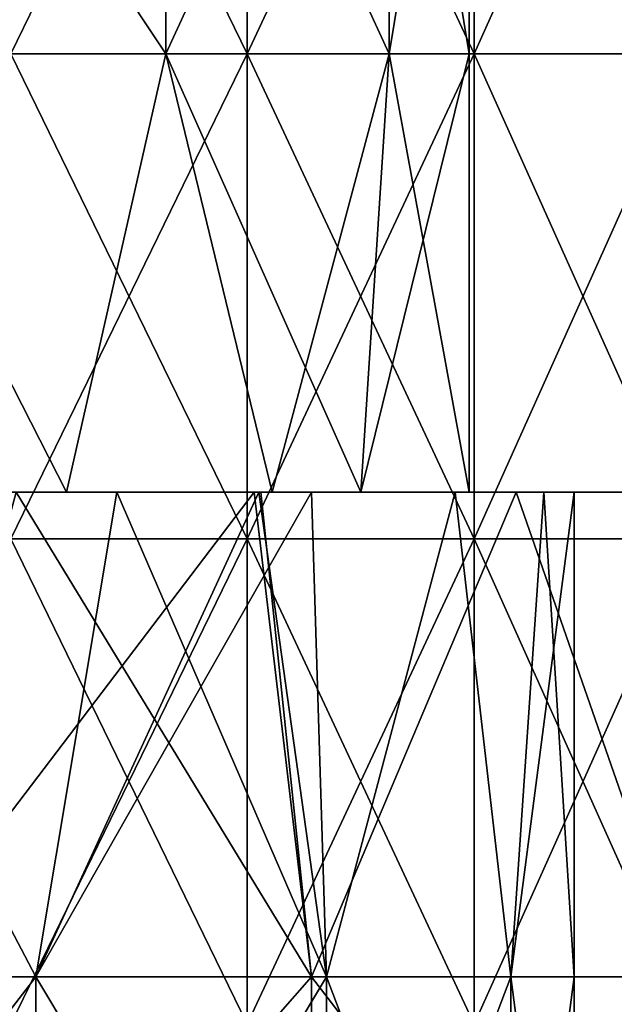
# Model space of a CAD drawing. Header units: inches. Extents: x -3.56 to 3.56, y -0.38 to 0.62.
# Tile 263 of 275: x 3.08 to 3.17, y 0.1 to 0.27. Entities that reach past the tile are written whole.
import ezdxf

# ---------------------------------------------------------------- set-up
doc = ezdxf.new("R2010")
doc.units = ezdxf.units.IN
doc.header["$LTSCALE"] = 65.185185
doc.header["$MEASUREMENT"] = 0
for name, color, linetype in [('11', 7, 'CONTINUOUS'), ('32', 7, 'CONTINUOUS'), ('33', 7, 'CONTINUOUS'), ('38', 7, 'CONTINUOUS'), ('39', 7, 'CONTINUOUS'), ('42', 7, 'CONTINUOUS'), ('43', 7, 'CONTINUOUS'), ('8', 7, 'CONTINUOUS')]:
    doc.layers.add(name, color=color, linetype=linetype)

msp = doc.modelspace()

# ---------------------------------------------------------------- linework, layer by layer
at = {"layer": '11', "color": 13, "linetype": 'Continuous', "true_color": 0xd67263}
for points in [[(3.07402, 0.25984, 1.8005), (3.11302, 0.25984, 1.7322), (3.07402, 0.33992, 1.8005), (3.07402, 0.25984, 1.8005)], [(3.07402, 0.33992, 1.8005), (3.11302, 0.25984, 1.7322), (3.11302, 0.33992, 1.7322), (3.07402, 0.33992, 1.8005)], [(3.11302, 0.25984, -1.7322), (3.07402, 0.25984, -1.8005), (3.11302, 0.33992, -1.7322), (3.11302, 0.25984, -1.7322)], [(3.11302, 0.33992, -1.7322), (3.07402, 0.25984, -1.8005), (3.07402, 0.33992, -1.8005), (3.11302, 0.33992, -1.7322)], [(3.11302, 0.25984, 1.7322), (3.1505, 0.25984, 1.66306), (3.11302, 0.33992, 1.7322), (3.11302, 0.25984, 1.7322)], [(3.11302, 0.33992, 1.7322), (3.1505, 0.25984, 1.66306), (3.1505, 0.33992, 1.66306), (3.11302, 0.33992, 1.7322)], [(3.1505, 0.25984, -1.66306), (3.11302, 0.25984, -1.7322), (3.1505, 0.33992, -1.66306), (3.1505, 0.25984, -1.66306)], [(3.1505, 0.33992, -1.66306), (3.11302, 0.25984, -1.7322), (3.11302, 0.33992, -1.7322), (3.1505, 0.33992, -1.66306)], [(3.1505, 0.25984, 1.66306), (3.18644, 0.25984, 1.59311), (3.1505, 0.33992, 1.66306), (3.1505, 0.25984, 1.66306)], [(3.1505, 0.33992, 1.66306), (3.18644, 0.25984, 1.59311), (3.18644, 0.33992, 1.59311), (3.1505, 0.33992, 1.66306)], [(3.18644, 0.25984, -1.59311), (3.1505, 0.25984, -1.66306), (3.18644, 0.33992, -1.59311), (3.18644, 0.25984, -1.59311)], [(3.18644, 0.33992, -1.59311), (3.1505, 0.25984, -1.66306), (3.1505, 0.33992, -1.66306), (3.18644, 0.33992, -1.59311)], [(3.07402, 0.17976, 1.8005), (3.11302, 0.17976, 1.7322), (3.07402, 0.25984, 1.8005), (3.07402, 0.17976, 1.8005)], [(3.07402, 0.25984, 1.8005), (3.11302, 0.17976, 1.7322), (3.11302, 0.25984, 1.7322), (3.07402, 0.25984, 1.8005)], [(3.11302, 0.17976, -1.7322), (3.07402, 0.17976, -1.8005), (3.11302, 0.25984, -1.7322), (3.11302, 0.17976, -1.7322)], [(3.11302, 0.25984, -1.7322), (3.07402, 0.17976, -1.8005), (3.07402, 0.25984, -1.8005), (3.11302, 0.25984, -1.7322)], [(3.11302, 0.17976, 1.7322), (3.1505, 0.17976, 1.66306), (3.11302, 0.25984, 1.7322), (3.11302, 0.17976, 1.7322)], [(3.11302, 0.25984, 1.7322), (3.1505, 0.17976, 1.66306), (3.1505, 0.25984, 1.66306), (3.11302, 0.25984, 1.7322)], [(3.1505, 0.17976, -1.66306), (3.11302, 0.17976, -1.7322), (3.1505, 0.25984, -1.66306), (3.1505, 0.17976, -1.66306)], [(3.1505, 0.25984, -1.66306), (3.11302, 0.17976, -1.7322), (3.11302, 0.25984, -1.7322), (3.1505, 0.25984, -1.66306)], [(3.1505, 0.17976, 1.66306), (3.18644, 0.17976, 1.59311), (3.1505, 0.25984, 1.66306), (3.1505, 0.17976, 1.66306)], [(3.1505, 0.25984, 1.66306), (3.18644, 0.17976, 1.59311), (3.18644, 0.25984, 1.59311), (3.1505, 0.25984, 1.66306)], [(3.18644, 0.17976, -1.59311), (3.1505, 0.17976, -1.66306), (3.18644, 0.25984, -1.59311), (3.18644, 0.17976, -1.59311)], [(3.18644, 0.25984, -1.59311), (3.1505, 0.17976, -1.66306), (3.1505, 0.25984, -1.66306), (3.18644, 0.25984, -1.59311)], [(3.07402, 0.09968, 1.8005), (3.11302, 0.09968, 1.7322), (3.07402, 0.17976, 1.8005), (3.07402, 0.09968, 1.8005)], [(3.07402, 0.17976, 1.8005), (3.11302, 0.09968, 1.7322), (3.11302, 0.17976, 1.7322), (3.07402, 0.17976, 1.8005)], [(3.11302, 0.09968, -1.7322), (3.07402, 0.09968, -1.8005), (3.11302, 0.17976, -1.7322), (3.11302, 0.09968, -1.7322)], [(3.11302, 0.17976, -1.7322), (3.07402, 0.09968, -1.8005), (3.07402, 0.17976, -1.8005), (3.11302, 0.17976, -1.7322)], [(3.11302, 0.09968, 1.7322), (3.1505, 0.09968, 1.66306), (3.11302, 0.17976, 1.7322), (3.11302, 0.09968, 1.7322)], [(3.11302, 0.17976, 1.7322), (3.1505, 0.09968, 1.66306), (3.1505, 0.17976, 1.66306), (3.11302, 0.17976, 1.7322)], [(3.1505, 0.09968, -1.66306), (3.11302, 0.09968, -1.7322), (3.1505, 0.17976, -1.66306), (3.1505, 0.09968, -1.66306)], [(3.1505, 0.17976, -1.66306), (3.11302, 0.09968, -1.7322), (3.11302, 0.17976, -1.7322), (3.1505, 0.17976, -1.66306)], [(3.1505, 0.09968, 1.66306), (3.18644, 0.09968, 1.59311), (3.1505, 0.17976, 1.66306), (3.1505, 0.09968, 1.66306)], [(3.1505, 0.17976, 1.66306), (3.18644, 0.09968, 1.59311), (3.18644, 0.17976, 1.59311), (3.1505, 0.17976, 1.66306)], [(3.18644, 0.09968, -1.59311), (3.1505, 0.09968, -1.66306), (3.18644, 0.17976, -1.59311), (3.18644, 0.09968, -1.59311)], [(3.18644, 0.17976, -1.59311), (3.1505, 0.09968, -1.66306), (3.1505, 0.17976, -1.66306), (3.18644, 0.17976, -1.59311)]]:
    msp.add_3dface(points, dxfattribs=at)
at = {"layer": '32', "color": 13, "linetype": 'Continuous', "true_color": 0xd67263}
for points in [[(3.04626, 0.25984, -1.22764), (3.09959, 0.25984, -1.20196), (3.04626, 0.33992, -1.22764), (3.04626, 0.25984, -1.22764)], [(3.04626, 0.33992, -1.22764), (3.09959, 0.25984, -1.20196), (3.09959, 0.33992, -1.20196), (3.04626, 0.33992, -1.22764)], [(3.09959, 0.25984, -1.20196), (3.13649, 0.25984, -1.15568), (3.09959, 0.33992, -1.20196), (3.09959, 0.25984, -1.20196)], [(3.09959, 0.33992, -1.20196), (3.13649, 0.25984, -1.15568), (3.13649, 0.33992, -1.15568), (3.09959, 0.33992, -1.20196)], [(3.13649, 0.25984, -1.15568), (3.14966, 0.25984, -1.09798), (3.13649, 0.33992, -1.15568), (3.13649, 0.25984, -1.15568)], [(3.13649, 0.33992, -1.15568), (3.14966, 0.25984, -1.09798), (3.14966, 0.33992, -1.09798), (3.13649, 0.33992, -1.15568)], [(3.08319, 0.1875, -1.21311), (3.04626, 0.25984, -1.22764), (3.03473, 0.1875, -1.22971), (3.08319, 0.1875, -1.21311)], [(3.09959, 0.25984, -1.20196), (3.04626, 0.25984, -1.22764), (3.08319, 0.1875, -1.21311), (3.09959, 0.25984, -1.20196)], [(3.11716, 0.1875, -1.18506), (3.09959, 0.25984, -1.20196), (3.08319, 0.1875, -1.21311), (3.11716, 0.1875, -1.18506)], [(3.13649, 0.25984, -1.15568), (3.09959, 0.25984, -1.20196), (3.1318, 0.1875, -1.16451), (3.13649, 0.25984, -1.15568)], [(3.1318, 0.1875, -1.16451), (3.09959, 0.25984, -1.20196), (3.11716, 0.1875, -1.18506), (3.1318, 0.1875, -1.16451)], [(3.14966, 0.1875, -1.09798), (3.13649, 0.25984, -1.15568), (3.1318, 0.1875, -1.16451), (3.14966, 0.1875, -1.09798)], [(3.14966, 0.25984, -1.09798), (3.13649, 0.25984, -1.15568), (3.14966, 0.1875, -1.09798), (3.14966, 0.25984, -1.09798)]]:
    msp.add_3dface(points, dxfattribs=at)
at = {"layer": '33', "color": 13, "linetype": 'Continuous', "true_color": 0xd67263}
for points in [[(3.09959, 0.25984, -0.99399), (3.04626, 0.25984, -0.96831), (3.09959, 0.33992, -0.99399), (3.09959, 0.25984, -0.99399)], [(3.09959, 0.33992, -0.99399), (3.04626, 0.25984, -0.96831), (3.04626, 0.33992, -0.96831), (3.09959, 0.33992, -0.99399)], [(3.13649, 0.25984, -1.04027), (3.09959, 0.25984, -0.99399), (3.13649, 0.33992, -1.04027), (3.13649, 0.25984, -1.04027)], [(3.13649, 0.33992, -1.04027), (3.09959, 0.25984, -0.99399), (3.09959, 0.33992, -0.99399), (3.13649, 0.33992, -1.04027)], [(3.14966, 0.33992, -1.09798), (3.14966, 0.25984, -1.09798), (3.13649, 0.25984, -1.04027), (3.14966, 0.33992, -1.09798)], [(3.14966, 0.33992, -1.09798), (3.13649, 0.25984, -1.04027), (3.13649, 0.33992, -1.04027), (3.14966, 0.33992, -1.09798)], [(3.03473, 0.1875, -0.96624), (3.04626, 0.25984, -0.96831), (3.08319, 0.1875, -0.98284), (3.03473, 0.1875, -0.96624)], [(3.04626, 0.25984, -0.96831), (3.09959, 0.25984, -0.99399), (3.08319, 0.1875, -0.98284), (3.04626, 0.25984, -0.96831)], [(3.08319, 0.1875, -0.98284), (3.09959, 0.25984, -0.99399), (3.11716, 0.1875, -1.01089), (3.08319, 0.1875, -0.98284)], [(3.09959, 0.25984, -0.99399), (3.13649, 0.25984, -1.04027), (3.11716, 0.1875, -1.01089), (3.09959, 0.25984, -0.99399)], [(3.11716, 0.1875, -1.01089), (3.13649, 0.25984, -1.04027), (3.1318, 0.1875, -1.03144), (3.11716, 0.1875, -1.01089)], [(3.14966, 0.25984, -1.09798), (3.14966, 0.1875, -1.09798), (3.1318, 0.1875, -1.03144), (3.14966, 0.25984, -1.09798)], [(3.13649, 0.25984, -1.04027), (3.14966, 0.25984, -1.09798), (3.1318, 0.1875, -1.03144), (3.13649, 0.25984, -1.04027)]]:
    msp.add_3dface(points, dxfattribs=at)
at = {"layer": '38', "color": 13, "linetype": 'Continuous', "true_color": 0xd67263}
for points in [[(3.0749, 0.1875, -1.34877), (3.05331, 0.1075, -1.35285), (3.12363, 0.1075, -1.33221), (3.0749, 0.1875, -1.34877)], [(3.11528, 0.1875, -1.33584), (3.0749, 0.1875, -1.34877), (3.12363, 0.1075, -1.33221), (3.11528, 0.1875, -1.33584)], [(3.15743, 0.1875, -1.31354), (3.11528, 0.1875, -1.33584), (3.12363, 0.1075, -1.33221), (3.15743, 0.1875, -1.31354)], [(3.15743, 0.1875, -1.31354), (3.12363, 0.1075, -1.33221), (3.18529, 0.1075, -1.29258), (3.15743, 0.1875, -1.31354)], [(3.19477, 0.1875, -1.28393), (3.15743, 0.1875, -1.31354), (3.18529, 0.1075, -1.29258), (3.19477, 0.1875, -1.28393)], [(3.05331, 0.02742, -1.35285), (3.12363, 0.02742, -1.33221), (3.05331, 0.1075, -1.35285), (3.05331, 0.02742, -1.35285)], [(3.05331, 0.1075, -1.35285), (3.12363, 0.02742, -1.33221), (3.12363, 0.1075, -1.33221), (3.05331, 0.1075, -1.35285)], [(3.12363, 0.02742, -1.33221), (3.18529, 0.02742, -1.29258), (3.12363, 0.1075, -1.33221), (3.12363, 0.02742, -1.33221)], [(3.12363, 0.1075, -1.33221), (3.18529, 0.02742, -1.29258), (3.18529, 0.1075, -1.29258), (3.12363, 0.1075, -1.33221)]]:
    msp.add_3dface(points, dxfattribs=at)
at = {"layer": '39', "color": 13, "linetype": 'Continuous', "true_color": 0xd67263}
for points in [[(3.0749, 0.1875, -0.84718), (3.11415, 0.1875, -0.85965), (3.05331, 0.1075, -0.8431), (3.0749, 0.1875, -0.84718)], [(3.11415, 0.1875, -0.85965), (3.12363, 0.1075, -0.86374), (3.05331, 0.1075, -0.8431), (3.11415, 0.1875, -0.85965)], [(3.11415, 0.1875, -0.85965), (3.15743, 0.1875, -0.88241), (3.12363, 0.1075, -0.86374), (3.11415, 0.1875, -0.85965)], [(3.15743, 0.1875, -0.88241), (3.18529, 0.1075, -0.90337), (3.12363, 0.1075, -0.86374), (3.15743, 0.1875, -0.88241)], [(3.15743, 0.1875, -0.88241), (3.19477, 0.1875, -0.91202), (3.18529, 0.1075, -0.90337), (3.15743, 0.1875, -0.88241)], [(3.12363, 0.02742, -0.86374), (3.05331, 0.02742, -0.8431), (3.12363, 0.1075, -0.86374), (3.12363, 0.02742, -0.86374)], [(3.12363, 0.1075, -0.86374), (3.05331, 0.02742, -0.8431), (3.05331, 0.1075, -0.8431), (3.12363, 0.1075, -0.86374)], [(3.18529, 0.02742, -0.90337), (3.12363, 0.02742, -0.86374), (3.18529, 0.1075, -0.90337), (3.18529, 0.02742, -0.90337)], [(3.18529, 0.1075, -0.90337), (3.12363, 0.02742, -0.86374), (3.12363, 0.1075, -0.86374), (3.18529, 0.1075, -0.90337)]]:
    msp.add_3dface(points, dxfattribs=at)
at = {"layer": '42', "color": 13, "linetype": 'Continuous', "true_color": 0xd67263}
for points in [[(3.03616, 0.1875, 1.13256), (3.01646, 0.1075, 1.12249), (3.07811, 0.1075, 1.16211), (3.03616, 0.1875, 1.13256)], [(3.09149, 0.1875, 1.17459), (3.03616, 0.1875, 1.13256), (3.07811, 0.1075, 1.16211), (3.09149, 0.1875, 1.17459)], [(3.09149, 0.1875, 1.17459), (3.07811, 0.1075, 1.16211), (3.12611, 0.1075, 1.2175), (3.09149, 0.1875, 1.17459)], [(3.11493, 0.1875, 1.20152), (3.09149, 0.1875, 1.17459), (3.12611, 0.1075, 1.2175), (3.11493, 0.1875, 1.20152)], [(3.12362, 0.1875, 1.2137), (3.11493, 0.1875, 1.20152), (3.12611, 0.1075, 1.2175), (3.12362, 0.1875, 1.2137)], [(3.14738, 0.1875, 1.25824), (3.12362, 0.1875, 1.2137), (3.12611, 0.1075, 1.2175), (3.14738, 0.1875, 1.25824)], [(3.14738, 0.1875, 1.25824), (3.12611, 0.1075, 1.2175), (3.15656, 0.1075, 1.28417), (3.14738, 0.1875, 1.25824)], [(3.16197, 0.1875, 1.30621), (3.14738, 0.1875, 1.25824), (3.15656, 0.1075, 1.28417), (3.16197, 0.1875, 1.30621)], [(3.16699, 0.1075, 1.35672), (3.16197, 0.1875, 1.30621), (3.15656, 0.1075, 1.28417), (3.16699, 0.1075, 1.35672)], [(3.16699, 0.1875, 1.35672), (3.16197, 0.1875, 1.30621), (3.16699, 0.1075, 1.35672), (3.16699, 0.1875, 1.35672)], [(3.01646, 0.02742, 1.12249), (3.07811, 0.02742, 1.16211), (3.01646, 0.1075, 1.12249), (3.01646, 0.02742, 1.12249)], [(3.01646, 0.1075, 1.12249), (3.07811, 0.02742, 1.16211), (3.07811, 0.1075, 1.16211), (3.01646, 0.1075, 1.12249)], [(3.07811, 0.02742, 1.16211), (3.12611, 0.02742, 1.2175), (3.07811, 0.1075, 1.16211), (3.07811, 0.02742, 1.16211)], [(3.07811, 0.1075, 1.16211), (3.12611, 0.02742, 1.2175), (3.12611, 0.1075, 1.2175), (3.07811, 0.1075, 1.16211)], [(3.12611, 0.02742, 1.2175), (3.15656, 0.02742, 1.28417), (3.12611, 0.1075, 1.2175), (3.12611, 0.02742, 1.2175)], [(3.12611, 0.1075, 1.2175), (3.15656, 0.02742, 1.28417), (3.15656, 0.1075, 1.28417), (3.12611, 0.1075, 1.2175)], [(3.15656, 0.02742, 1.28417), (3.16699, 0.02742, 1.35672), (3.15656, 0.1075, 1.28417), (3.15656, 0.02742, 1.28417)], [(3.16699, 0.02742, 1.35672), (3.16699, 0.1075, 1.35672), (3.15656, 0.1075, 1.28417), (3.16699, 0.02742, 1.35672)]]:
    msp.add_3dface(points, dxfattribs=at)
at = {"layer": '43', "color": 13, "linetype": 'Continuous', "true_color": 0xd67263}
for points in [[(3.03616, 0.1875, 1.58087), (3.07811, 0.1075, 1.55132), (3.01646, 0.1075, 1.59095), (3.03616, 0.1875, 1.58087)], [(3.03616, 0.1875, 1.58087), (3.09149, 0.1875, 1.53885), (3.07811, 0.1075, 1.55132), (3.03616, 0.1875, 1.58087)], [(3.09149, 0.1875, 1.53885), (3.11493, 0.1875, 1.51191), (3.07811, 0.1075, 1.55132), (3.09149, 0.1875, 1.53885)], [(3.11493, 0.1875, 1.51191), (3.12362, 0.1875, 1.49973), (3.07811, 0.1075, 1.55132), (3.11493, 0.1875, 1.51191)], [(3.12362, 0.1875, 1.49973), (3.12611, 0.1075, 1.49593), (3.07811, 0.1075, 1.55132), (3.12362, 0.1875, 1.49973)], [(3.12362, 0.1875, 1.49973), (3.14738, 0.1875, 1.45519), (3.12611, 0.1075, 1.49593), (3.12362, 0.1875, 1.49973)], [(3.14738, 0.1875, 1.45519), (3.15656, 0.1075, 1.42926), (3.12611, 0.1075, 1.49593), (3.14738, 0.1875, 1.45519)], [(3.14738, 0.1875, 1.45519), (3.16197, 0.1875, 1.40722), (3.15656, 0.1075, 1.42926), (3.14738, 0.1875, 1.45519)], [(3.16197, 0.1875, 1.40722), (3.16699, 0.1875, 1.35672), (3.15656, 0.1075, 1.42926), (3.16197, 0.1875, 1.40722)], [(3.16699, 0.1875, 1.35672), (3.16699, 0.1075, 1.35672), (3.15656, 0.1075, 1.42926), (3.16699, 0.1875, 1.35672)], [(3.07811, 0.02742, 1.55132), (3.01646, 0.02742, 1.59095), (3.07811, 0.1075, 1.55132), (3.07811, 0.02742, 1.55132)], [(3.07811, 0.1075, 1.55132), (3.01646, 0.02742, 1.59095), (3.01646, 0.1075, 1.59095), (3.07811, 0.1075, 1.55132)], [(3.12611, 0.02742, 1.49593), (3.07811, 0.02742, 1.55132), (3.12611, 0.1075, 1.49593), (3.12611, 0.02742, 1.49593)], [(3.12611, 0.1075, 1.49593), (3.07811, 0.02742, 1.55132), (3.07811, 0.1075, 1.55132), (3.12611, 0.1075, 1.49593)], [(3.15656, 0.02742, 1.42926), (3.12611, 0.02742, 1.49593), (3.15656, 0.1075, 1.42926), (3.15656, 0.02742, 1.42926)], [(3.15656, 0.1075, 1.42926), (3.12611, 0.02742, 1.49593), (3.12611, 0.1075, 1.49593), (3.15656, 0.1075, 1.42926)], [(3.16699, 0.1075, 1.35672), (3.16699, 0.02742, 1.35672), (3.15656, 0.02742, 1.42926), (3.16699, 0.1075, 1.35672)], [(3.16699, 0.1075, 1.35672), (3.15656, 0.02742, 1.42926), (3.15656, 0.1075, 1.42926), (3.16699, 0.1075, 1.35672)]]:
    msp.add_3dface(points, dxfattribs=at)
at = {"layer": '8', "color": 13, "linetype": 'Continuous', "true_color": 0xd67263}
for points in [[(3.03836, 0.1875, 1.32385), (3.034, 0.1875, 1.26213), (3.11408, 0.1875, 1.2794), (3.03836, 0.1875, 1.32385)], [(3.034, 0.1875, 1.4513), (3.03836, 0.1875, 1.38959), (3.11408, 0.1875, 1.43403), (3.034, 0.1875, 1.4513)], [(3.03473, 0.1875, -1.22971), (3.034, 0.1875, -1.28915), (3.11408, 0.1875, -1.25915), (3.03473, 0.1875, -1.22971)], [(3.03473, 0.1875, -0.96624), (3.11408, 0.1875, -0.9368), (3.034, 0.1875, -0.9068), (3.03473, 0.1875, -0.96624)], [(3.034, 0.1875, -1.28915), (3.03452, 0.1875, -1.35483), (3.11528, 0.1875, -1.33584), (3.034, 0.1875, -1.28915)], [(3.11408, 0.1875, -1.25915), (3.034, 0.1875, -1.28915), (3.11528, 0.1875, -1.33584), (3.11408, 0.1875, -1.25915)], [(3.11408, 0.1875, -0.9368), (3.11415, 0.1875, -0.85965), (3.034, 0.1875, -0.9068), (3.11408, 0.1875, -0.9368)], [(3.11415, 0.1875, -0.85965), (3.0749, 0.1875, -0.84718), (3.034, 0.1875, -0.9068), (3.11415, 0.1875, -0.85965)], [(3.034, 0.1875, 1.26213), (3.034, 0.1875, 1.19915), (3.11493, 0.1875, 1.20152), (3.034, 0.1875, 1.26213)], [(3.11408, 0.1875, 1.2794), (3.034, 0.1875, 1.26213), (3.11493, 0.1875, 1.20152), (3.11408, 0.1875, 1.2794)], [(3.034, 0.1875, 1.19915), (3.03616, 0.1875, 1.13256), (3.09149, 0.1875, 1.17459), (3.034, 0.1875, 1.19915)], [(3.034, 0.1875, 1.19915), (3.09149, 0.1875, 1.17459), (3.11493, 0.1875, 1.20152), (3.034, 0.1875, 1.19915)], [(3.034, 0.1875, 1.51428), (3.034, 0.1875, 1.4513), (3.11493, 0.1875, 1.51191), (3.034, 0.1875, 1.51428)], [(3.11493, 0.1875, 1.51191), (3.034, 0.1875, 1.4513), (3.11408, 0.1875, 1.43403), (3.11493, 0.1875, 1.51191)], [(3.03616, 0.1875, 1.58087), (3.034, 0.1875, 1.51428), (3.09149, 0.1875, 1.53885), (3.03616, 0.1875, 1.58087)], [(3.09149, 0.1875, 1.53885), (3.034, 0.1875, 1.51428), (3.11493, 0.1875, 1.51191), (3.09149, 0.1875, 1.53885)], [(3.03452, 0.1875, -1.35483), (3.0749, 0.1875, -1.34877), (3.11528, 0.1875, -1.33584), (3.03452, 0.1875, -1.35483)], [(3.08319, 0.1875, -1.21311), (3.03473, 0.1875, -1.22971), (3.11408, 0.1875, -1.25915), (3.08319, 0.1875, -1.21311)], [(3.03473, 0.1875, -0.96624), (3.08319, 0.1875, -0.98284), (3.11408, 0.1875, -0.9368), (3.03473, 0.1875, -0.96624)], [(3.04249, 0.1875, 1.35672), (3.03836, 0.1875, 1.32385), (3.11408, 0.1875, 1.35672), (3.04249, 0.1875, 1.35672)], [(3.03836, 0.1875, 1.38959), (3.04249, 0.1875, 1.35672), (3.11408, 0.1875, 1.43403), (3.03836, 0.1875, 1.38959)], [(3.11408, 0.1875, 1.35672), (3.03836, 0.1875, 1.32385), (3.11408, 0.1875, 1.2794), (3.11408, 0.1875, 1.35672)], [(3.11408, 0.1875, 1.43403), (3.04249, 0.1875, 1.35672), (3.11408, 0.1875, 1.35672), (3.11408, 0.1875, 1.43403)], [(3.11716, 0.1875, -1.18506), (3.08319, 0.1875, -1.21311), (3.11408, 0.1875, -1.25915), (3.11716, 0.1875, -1.18506)], [(3.08319, 0.1875, -0.98284), (3.11716, 0.1875, -1.01089), (3.11408, 0.1875, -0.9368), (3.08319, 0.1875, -0.98284)], [(3.11716, 0.1875, -1.18506), (3.11408, 0.1875, -1.25915), (3.19416, 0.1875, -1.20906), (3.11716, 0.1875, -1.18506)], [(3.11408, 0.1875, -0.9368), (3.11716, 0.1875, -1.01089), (3.19416, 0.1875, -0.98689), (3.11408, 0.1875, -0.9368)], [(3.11408, 0.1875, -1.25915), (3.11528, 0.1875, -1.33584), (3.19477, 0.1875, -1.28393), (3.11408, 0.1875, -1.25915)], [(3.19416, 0.1875, -1.20906), (3.11408, 0.1875, -1.25915), (3.19477, 0.1875, -1.28393), (3.19416, 0.1875, -1.20906)], [(3.11415, 0.1875, -0.85965), (3.11408, 0.1875, -0.9368), (3.15743, 0.1875, -0.88241), (3.11415, 0.1875, -0.85965)], [(3.15743, 0.1875, -0.88241), (3.11408, 0.1875, -0.9368), (3.19477, 0.1875, -0.91202), (3.15743, 0.1875, -0.88241)], [(3.19477, 0.1875, -0.91202), (3.11408, 0.1875, -0.9368), (3.19416, 0.1875, -0.98689), (3.19477, 0.1875, -0.91202)], [(3.11493, 0.1875, 1.51191), (3.11408, 0.1875, 1.43403), (3.12362, 0.1875, 1.49973), (3.11493, 0.1875, 1.51191)], [(3.11408, 0.1875, 1.43403), (3.11408, 0.1875, 1.35672), (3.16197, 0.1875, 1.40722), (3.11408, 0.1875, 1.43403)], [(3.12362, 0.1875, 1.49973), (3.11408, 0.1875, 1.43403), (3.14738, 0.1875, 1.45519), (3.12362, 0.1875, 1.49973)], [(3.14738, 0.1875, 1.45519), (3.11408, 0.1875, 1.43403), (3.16197, 0.1875, 1.40722), (3.14738, 0.1875, 1.45519)], [(3.11408, 0.1875, 1.35672), (3.11408, 0.1875, 1.2794), (3.16699, 0.1875, 1.35672), (3.11408, 0.1875, 1.35672)], [(3.16197, 0.1875, 1.40722), (3.11408, 0.1875, 1.35672), (3.16699, 0.1875, 1.35672), (3.16197, 0.1875, 1.40722)], [(3.11408, 0.1875, 1.2794), (3.11493, 0.1875, 1.20152), (3.14738, 0.1875, 1.25824), (3.11408, 0.1875, 1.2794)], [(3.16699, 0.1875, 1.35672), (3.11408, 0.1875, 1.2794), (3.16197, 0.1875, 1.30621), (3.16699, 0.1875, 1.35672)], [(3.16197, 0.1875, 1.30621), (3.11408, 0.1875, 1.2794), (3.14738, 0.1875, 1.25824), (3.16197, 0.1875, 1.30621)], [(3.11493, 0.1875, 1.20152), (3.12362, 0.1875, 1.2137), (3.14738, 0.1875, 1.25824), (3.11493, 0.1875, 1.20152)], [(3.19477, 0.1875, -1.28393), (3.11528, 0.1875, -1.33584), (3.15743, 0.1875, -1.31354), (3.19477, 0.1875, -1.28393)], [(3.1318, 0.1875, -1.16451), (3.11716, 0.1875, -1.18506), (3.19416, 0.1875, -1.135), (3.1318, 0.1875, -1.16451)], [(3.19416, 0.1875, -1.135), (3.11716, 0.1875, -1.18506), (3.19416, 0.1875, -1.20906), (3.19416, 0.1875, -1.135)], [(3.11716, 0.1875, -1.01089), (3.1318, 0.1875, -1.03144), (3.19416, 0.1875, -0.98689), (3.11716, 0.1875, -1.01089)], [(3.14966, 0.1875, -1.09798), (3.1318, 0.1875, -1.16451), (3.19416, 0.1875, -1.135), (3.14966, 0.1875, -1.09798)], [(3.1318, 0.1875, -1.03144), (3.14966, 0.1875, -1.09798), (3.19416, 0.1875, -1.06095), (3.1318, 0.1875, -1.03144)], [(3.19416, 0.1875, -0.98689), (3.1318, 0.1875, -1.03144), (3.19416, 0.1875, -1.06095), (3.19416, 0.1875, -0.98689)], [(3.19416, 0.1875, -1.06095), (3.14966, 0.1875, -1.09798), (3.19416, 0.1875, -1.135), (3.19416, 0.1875, -1.06095)]]:
    msp.add_3dface(points, dxfattribs=at)

doc.saveas('drawing.dxf')
